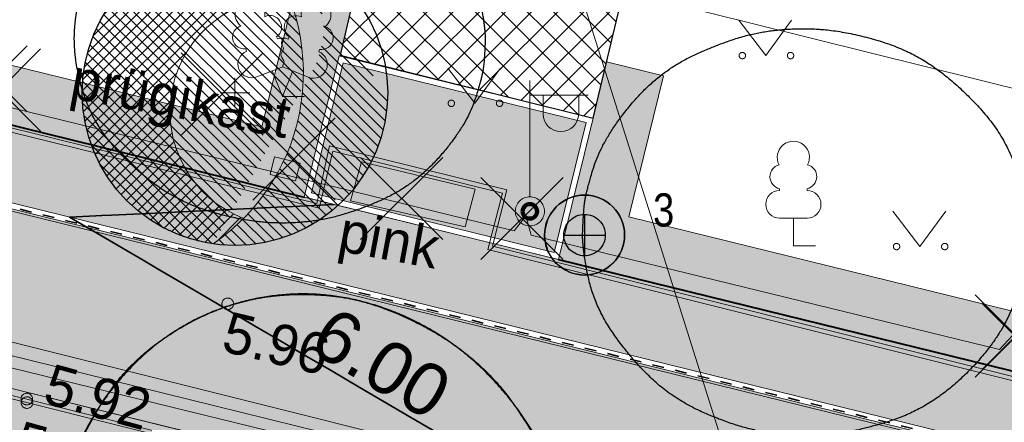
# Model space of a CAD drawing. Header units: metres. Extents: x 538891 to 1080079, y 6588829 to 13178720.
# Tile 547 of 656: x 539925.31 to 539942.25, y 6589319.44 to 6589326.36. Entities that reach past the tile are written whole.
import ezdxf

# ---------------------------------------------------------------- set-up
doc = ezdxf.new("R2010")
doc.units = ezdxf.units.M
doc.header["$LTSCALE"] = 0.4
doc.linetypes.add('#9_VIA31', pattern=[1, 0.5, -0.5])
for name, color, linetype in [('DENDRO', 7, 'Continuous'), ('GEO', 7, 'Continuous'), ('KOLDE PST', 7, 'Continuous')]:
    doc.layers.add(name, color=color, linetype=linetype)
doc.styles.add('Arial Narrow', font='ARIALN.TTF')
doc.styles.add('HK Explorer Book', font='txt')
doc.styles.add('Swis721 Lt BT', font='swissl.ttf')
doc.linetypes.add('-SK-', pattern='A,25,-0.25,-5.975415,["SK",HK Explorer Book,S=3.5,R=0,X=-5.975415,Y=-1.75],-1.274585,25,-7.5', length=65)
doc.linetypes.add('EP_KBL', pattern='A,0,[1,EP_KBL.shx,S=1,R=0,X=0,Y=-0.5],-18.999', length=18.999)
doc.linetypes.add('MP_KBL', pattern='A,0,[1,MP_KBL.shx,S=1,R=0,X=0,Y=-0.5],-18.999', length=18.999)

# ---------------------------------------------------------------- blocks, each defined once
blk = doc.blocks.new('#9_019061_PP_TL (2D)')
at = {"linetype": 'Continuous', "lineweight": 0, "true_color": 0xffdf7f}
blk.add_hatch(color=41, dxfattribs=at).paths.add_polyline_path([(540078.003, 6589286.742), (539977.647, 6589311.778), (539969.908, 6589313.555), (539852.414, 6589342.431), (539846.47, 6589343.924), (539792.574, 6589357.385), (539787.216, 6589358.722), (539640.499, 6589395.8), (539628.265, 6589398.679), (539563.853, 6589414.964), (539555.977, 6589416.819), (539478.729, 6589436.237), (539478.412, 6589434.976), (539555.642, 6589415.563), (539563.534, 6589413.704), (539630.826, 6589396.691), (539632.563, 6589396.291), (539640.055, 6589394.571), (539786.85, 6589357.474), (539792.259, 6589356.124), (539846.155, 6589342.663), (539852.104, 6589341.168), (539969.597, 6589312.292), (539977.344, 6589310.514), (540019.725, 6589299.941), (540032.932, 6589296.647), (540077.689, 6589285.481), (540077.696, 6589285.479)])
at = {"linetype": 'Continuous', "lineweight": 0, "true_color": 0xadadad}
h = blk.add_hatch(color=253, dxfattribs=at)
edge = h.paths.add_edge_path()
edge.add_line((539477.763, 6589431.943), (539486.257, 6589429.808))
edge.add_line((539486.257, 6589429.808), (539486.111, 6589429.226))
edge.add_line((539486.111, 6589429.226), (539487.565, 6589428.86))
edge.add_line((539487.565, 6589428.86), (539487.712, 6589429.442))
edge.add_line((539487.712, 6589429.442), (539555.659, 6589412.363))
edge.add_line((539555.659, 6589412.363), (539562.756, 6589410.649))
edge.add_line((539562.756, 6589410.649), (539566.807, 6589409.679))
edge.add_line((539566.807, 6589409.679), (539620.112, 6589396.202))
edge.add_arc((539619.597, 6589394.166), 2.1, -13.6535, 75.8113, ccw=False)
edge.add_line((539621.638, 6589393.67), (539620.716, 6589389.878))
edge.add_line((539620.716, 6589389.878), (539624.409, 6589388.981))
edge.add_line((539624.409, 6589388.981), (539625.313, 6589392.701))
edge.add_arc((539627.353, 6589392.205), 2.1, 75.8112, 166.3466, ccw=False)
edge.add_line((539627.868, 6589394.241), (539632.602, 6589393.044))
edge.add_line((539632.602, 6589393.044), (539643.072, 6589390.611))
edge.add_line((539643.072, 6589390.611), (539786.037, 6589354.482))
edge.add_line((539786.037, 6589354.482), (539792.301, 6589352.918))
edge.add_line((539792.301, 6589352.918), (539845.344, 6589339.67))
edge.add_line((539845.344, 6589339.67), (539851.412, 6589338.146))
edge.add_line((539851.412, 6589338.146), (539860.749, 6589335.851))
edge.add_line((539860.749, 6589335.851), (539968.699, 6589309.321))
edge.add_line((539968.699, 6589309.321), (539969.227, 6589309.197))
edge.add_line((539969.227, 6589309.197), (539974.974, 6589307.85))
edge.add_line((539974.974, 6589307.85), (539975.888, 6589307.636))
edge.add_line((539975.888, 6589307.636), (539978.942, 6589306.92))
edge.add_line((539978.942, 6589306.92), (540047.125, 6589289.911))
edge.add_arc((540046.617, 6589287.873), 2.1, -13.971, 75.9922, ccw=False)
edge.add_line((540048.655, 6589287.366), (540047.815, 6589283.99))
edge.add_line((540047.815, 6589283.99), (540051.503, 6589283.073))
edge.add_line((540051.503, 6589283.073), (540052.341, 6589286.444))
edge.add_arc((540054.379, 6589285.937), 2.1, 75.9922, 166.029, ccw=False)
edge.add_line((540054.887, 6589287.974), (540076.817, 6589282.503))
edge.add_line((540076.817, 6589282.503), (540083.44, 6589280.809))
edge.add_line((540083.44, 6589280.809), (540088.494, 6589279.535))
edge.add_arc((540094.458, 6589303.195), 24.4, 255.8537, 302.8232)
edge.add_line((540107.684, 6589282.691), (540136.951, 6589301.569))
edge.add_arc((540138.089, 6589299.804), 2.1, 48.2667, 122.8232, ccw=False)
edge.add_line((540139.487, 6589301.372), (540137.771, 6589305.668))
edge.add_line((540137.771, 6589305.668), (540106.057, 6589285.212))
edge.add_arc((540094.458, 6589303.195), 21.4, 255.8537, 302.8232, ccw=False)
edge.add_line((540089.227, 6589282.444), (540083.948, 6589283.775))
edge.add_line((540083.948, 6589283.775), (540077.664, 6589285.384))
edge.add_line((540077.664, 6589285.384), (540032.908, 6589296.55))
edge.add_line((540032.908, 6589296.55), (540019.7, 6589299.844))
edge.add_line((540019.7, 6589299.844), (539977.321, 6589310.417))
edge.add_line((539977.321, 6589310.417), (539969.574, 6589312.195))
edge.add_line((539969.574, 6589312.195), (539852.079, 6589341.071))
edge.add_line((539852.079, 6589341.071), (539846.13, 6589342.566))
edge.add_line((539846.13, 6589342.566), (539792.234, 6589356.027))
edge.add_line((539792.234, 6589356.027), (539786.826, 6589357.377))
edge.add_line((539786.826, 6589357.377), (539640.031, 6589394.474))
edge.add_line((539640.031, 6589394.474), (539632.54, 6589396.194))
edge.add_line((539632.54, 6589396.194), (539630.802, 6589396.594))
edge.add_line((539630.802, 6589396.594), (539563.511, 6589413.607))
edge.add_line((539563.511, 6589413.607), (539555.618, 6589415.466))
edge.add_line((539555.618, 6589415.466), (539478.485, 6589434.855))
edge.add_line((539478.485, 6589434.855), (539477.763, 6589431.943))
blk.add_hatch(color=253, dxfattribs=at).paths.add_polyline_path([(539930.33, 6589323.385), (539934.506, 6589322.358), (539935.055, 6589324.592), (539930.879, 6589325.618)])
h = blk.add_hatch(color=253, dxfattribs=at)
edge = h.paths.add_edge_path()
edge.add_arc((539921.29, 6589318.81), 2.1, -13.971, 76.1922, ccw=False)
edge.add_line((539923.328, 6589318.303), (539922.545, 6589315.156))
edge.add_line((539922.545, 6589315.156), (539926.233, 6589314.239))
edge.add_line((539926.233, 6589314.239), (539927.021, 6589317.407))
edge.add_arc((539929.059, 6589316.9), 2.1, 76.1922, 166.029, ccw=False)
edge.add_line((539929.56, 6589318.94), (539921.791, 6589320.849))
at = {"color": 5, "linetype": 'Continuous', "lineweight": 40, "true_color": 0x0000ff}
for p, q in [((539875.665, 6589336.716), (539930.209, 6589323.311)), ((539934.579, 6589322.237), (539969.763, 6589313.59))]:
    blk.add_line(p, q, dxfattribs=at)
at = {"color": 26, "linetype": 'Continuous', "lineweight": 9, "true_color": 0x7f1f00, "flags": 128}
for points in [[(539478.378, 6589434.84), (539555.609, 6589415.427), (539563.501, 6589413.568), (539630.793, 6589396.555), (539632.531, 6589396.155), (539640.022, 6589394.435), (539786.816, 6589357.338), (539792.225, 6589355.988), (539846.121, 6589342.527), (539852.07, 6589341.033), (539969.565, 6589312.156), (539977.312, 6589310.378), (540019.691, 6589299.806), (540032.898, 6589296.511), (540077.654, 6589285.345), (540083.938, 6589283.736), (540089.218, 6589282.406, 0.207862), (540106.079, 6589285.178), (540137.895, 6589305.701)], [(539478.412, 6589434.976), (539555.642, 6589415.563), (539563.534, 6589413.704), (539630.826, 6589396.691), (539632.563, 6589396.291), (539640.055, 6589394.571), (539786.85, 6589357.474), (539792.259, 6589356.124), (539846.155, 6589342.663), (539852.104, 6589341.168), (539969.597, 6589312.292), (539977.344, 6589310.514), (540019.725, 6589299.941), (540032.932, 6589296.647), (540077.689, 6589285.481), (540083.973, 6589283.872), (540089.252, 6589282.541, 0.207862), (540106.003, 6589285.296), (540137.819, 6589305.818)]]:
    blk.add_lwpolyline(points, format="xyb", dxfattribs=at)
at = {"color": 26, "linetype": '#9_VIA31', "lineweight": 35, "true_color": 0x7f1f00, "flags": 128}
blk.add_lwpolyline([(538967.148, 6589597.12), (538965.773, 6589591.531), (538963.436, 6589580.669, 0.090401), (538963.194, 6589573.008), (538965.83, 6589555.415, 0.276139), (538973.235, 6589546.397), (538977.322, 6589545.185), (538983.151, 6589543.647, 0.054191), (538991.031, 6589542.458), (538997.302, 6589542.197, -0.05419), (539002.245, 6589541.451), (539020.515, 6589536.63), (539037.121, 6589531.45, 0.091075), (539048.373, 6589530.086), (539075.144, 6589531.72, -0.076752), (539091.29, 6589530.226), (539160.926, 6589512.781), (539209.534, 6589500.512), (539288.549, 6589480.453, 0.019126), (539291.643, 6589479.792), (539316.116, 6589475.538), (539397.213, 6589455.141), (539432.331, 6589446.274), (539471.482, 6589436.614), (539478.395, 6589434.908), (539555.625, 6589415.495), (539563.518, 6589413.636), (539630.809, 6589396.623), (539632.547, 6589396.223), (539640.038, 6589394.503), (539786.833, 6589357.406), (539792.242, 6589356.056), (539846.138, 6589342.595), (539852.087, 6589341.1), (539969.581, 6589312.224), (539977.328, 6589310.446), (540019.708, 6589299.874), (540032.915, 6589296.579), (540077.671, 6589285.413), (540083.955, 6589283.804), (540089.235, 6589282.474, 0.207862), (540106.041, 6589285.237), (540137.857, 6589305.759)], format="xyb", dxfattribs=at)
at = {"color": 41, "linetype": 'Continuous', "lineweight": 9, "true_color": 0xffdf7f, "flags": 128}
blk.add_lwpolyline([(539640.055, 6589394.571), (539786.85, 6589357.474), (539792.259, 6589356.124), (539846.155, 6589342.663), (539852.104, 6589341.168), (539969.597, 6589312.292), (539977.344, 6589310.514), (540019.725, 6589299.941), (540032.932, 6589296.647), (540077.689, 6589285.481), (540077.696, 6589285.479), (540078.003, 6589286.742), (539977.647, 6589311.778), (539969.908, 6589313.555), (539852.414, 6589342.431), (539846.47, 6589343.924), (539792.574, 6589357.385), (539787.216, 6589358.722), (539640.499, 6589395.8)], dxfattribs=at)
at = {"color": 251, "linetype": 'Continuous', "lineweight": 9, "true_color": 0x5b5b5b, "flags": 128}
blk.add_lwpolyline([(539643.072, 6589390.611), (539786.037, 6589354.482), (539792.301, 6589352.918), (539845.344, 6589339.67), (539851.412, 6589338.146), (539860.749, 6589335.851), (539968.699, 6589309.321), (539969.227, 6589309.197), (539974.974, 6589307.85), (539975.888, 6589307.636), (539978.942, 6589306.92), (540047.125, 6589289.911, -0.414025)], format="xyb", dxfattribs=at)
blk.add_lwpolyline([(540032.908, 6589296.55), (540019.7, 6589299.844), (539977.321, 6589310.417), (539969.574, 6589312.195), (539852.079, 6589341.071), (539846.13, 6589342.566), (539792.234, 6589356.027), (539786.826, 6589357.377), (539640.031, 6589394.474)], dxfattribs=at)
at = {"color": 144, "linetype": 'Continuous', "lineweight": 9, "true_color": 0x007299, "flags": 128}
for points in [[(539930.209, 6589323.311), (539934.579, 6589322.237), (539935.176, 6589324.665), (539930.806, 6589325.739)], [(539930.33, 6589323.385), (539934.506, 6589322.358), (539935.055, 6589324.592), (539930.879, 6589325.618)]]:
    blk.add_lwpolyline(points, close=True, dxfattribs=at)
at = {"color": 5, "linetype": 'Continuous', "lineweight": 35, "true_color": 0x0000ff, "flags": 128}
blk.add_lwpolyline([(539930.722, 6589323.185), (539930.017, 6589323.151), (539929.855, 6589323.143), (539929.169, 6589323.11), (539928.813, 6589323.093), (539928.321, 6589323.069), (539927.771, 6589323.042), (539926.895, 6589323), (539926.729, 6589322.992), (539926.625, 6589322.987), (539926.171, 6589322.965), (539926.653, 6589322.683), (539927.435, 6589322.224), (539927.553, 6589322.155), (539927.695, 6589322.072), (539928.453, 6589321.627), (539928.687, 6589321.49), (539929.353, 6589321.099), (539929.68, 6589320.908), (539930.253, 6589320.571), (539930.672, 6589320.326), (539931.153, 6589320.044), (539931.553, 6589319.809), (539932.053, 6589319.516), (539932.657, 6589319.162)], dxfattribs=at)
at = {"color": 251, "linetype": 'Continuous', "lineweight": 9, "true_color": 0x5b5b5b, "flags": 128}
blk.add_lwpolyline([(539921.791, 6589320.849, -0.415048), (539923.328, 6589318.303), (539922.545, 6589315.156), (539926.233, 6589314.239), (539927.021, 6589317.407, -0.41338), (539929.56, 6589318.94)], format="xyb", close=True, dxfattribs=at)
at = {"color": 5, "true_color": 0x0000ff, "insert": (539931.301, 6589320.056), "char_height": 0.9, "attachment_point": 8, "rotation": 329.6131, "line_spacing_factor": 1.004016, "style": 'Swis721 Lt BT'}
blk.add_mtext('6.00', dxfattribs=at)
blk = doc.blocks.new('KOLDE PST TL')
at = {"color": 7}
blk.add_blockref('#9_019061_PP_TL (2D)', (0, 0), dxfattribs=at)
blk = doc.blocks.new('#13_Kolde pst HP -xref$0$likvideeritav')
at = {"color": 1, "linetype": 'Continuous', "lineweight": 25, "true_color": 0xff0000}
for p, q in [((0.707, -0.707), (-0.707, 0.707)), ((0.707, 0.707), (-0.707, -0.707))]:
    blk.add_line(p, q, dxfattribs=at)
blk = doc.blocks.new('#13_Kolde pst HP -xref$0$puu 26')
at = {"linetype": 'Continuous', "lineweight": 5, "true_color": 0x5ec967}
h = blk.add_hatch(dxfattribs=at)
h.set_pattern_fill('#13_ANSI31', color=93, style=0, pattern_type=2)
h.set_pattern_definition([(135, (-218818.79068, -2639434.54431), (-0.0942926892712, -0.0942926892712), [])])
edge = h.paths.add_edge_path()
edge.add_arc((547044.584, 6598586.707), 3.57, -55.6186, 39.1739, ccw=False)
edge.add_line((547046.6, 6598583.76), (547048.295, 6598586.71))
edge.add_arc((547046.977, 6598587.468), 1.521, 330.115, 450)
edge.add_arc((547046.977, 6598586.361), 2.628, 90, 180)
edge.add_arc((547046.977, 6598586.361), 2.628, 180, 270)
edge.add_arc((547046.977, 6598586.361), 2.628, 270, 360)
edge.add_line((547049.605, 6598586.361), (547047.351, 6598588.962))
at = {"linetype": 'Continuous', "lineweight": 5, "true_color": 0x00cc66}
h = blk.add_hatch(dxfattribs=at)
h.set_pattern_fill('#13_ANSI31_1', color=112, style=0, pattern_type=2)
h.set_pattern_definition([(45, (-218818.79068, -2639434.54431), (-0.0942926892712, 0.0942926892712), [])])
edge = h.paths.add_edge_path()
edge.add_arc((547044.584, 6598586.707), 3.57, 21.2491, 39.1739)
edge.add_arc((547046.977, 6598586.361), 2.628, 81.8007, 180)
edge.add_arc((547046.977, 6598586.361), 2.628, 180, 261.7546)
edge.add_arc((547044.584, 6598586.707), 3.57, 304.3814, 315.4139)
edge.add_arc((547047.826, 6598586.037), 1.965, 168.3315, 249.1605, ccw=False)
edge.add_arc((547047.826, 6598586.037), 1.965, 87.5025, 168.3315, ccw=False)
at = {"color": 114, "linetype": 'Continuous', "lineweight": 5, "true_color": 0x00994c}
for p, q in [((547046.977, 6598586.107), (547046.977, 6598586.615)), ((547046.723, 6598586.361), (547047.231, 6598586.361))]:
    blk.add_line(p, q, dxfattribs=at)
at = {"color": 13, "linetype": 'Continuous', "lineweight": 30, "true_color": 0xd8524f, "flags": 128}
blk.add_lwpolyline([(547049.605, 6598586.361), (547049.592, 6598586.103), (547049.554, 6598585.848), (547049.491, 6598585.598), (547049.405, 6598585.355), (547049.294, 6598585.122), (547049.162, 6598584.901), (547049.008, 6598584.694), (547048.835, 6598584.503), (547048.644, 6598584.329), (547048.437, 6598584.176), (547048.215, 6598584.043), (547047.982, 6598583.933), (547047.74, 6598583.846), (547047.489, 6598583.783), (547047.234, 6598583.746), (547046.977, 6598583.733), (547046.719, 6598583.746), (547046.464, 6598583.783), (547046.214, 6598583.846), (547045.971, 6598583.933), (547045.738, 6598584.043), (547045.517, 6598584.176), (547045.31, 6598584.329), (547045.118, 6598584.503), (547044.945, 6598584.694), (547044.792, 6598584.901), (547044.659, 6598585.122), (547044.549, 6598585.355), (547044.462, 6598585.598), (547044.399, 6598585.848), (547044.361, 6598586.103), (547044.349, 6598586.361), (547044.361, 6598586.618), (547044.399, 6598586.873), (547044.462, 6598587.124), (547044.549, 6598587.366), (547044.659, 6598587.6), (547044.792, 6598587.821), (547044.945, 6598588.028), (547045.118, 6598588.219), (547045.31, 6598588.392), (547045.517, 6598588.546), (547045.738, 6598588.678), (547045.971, 6598588.789), (547046.214, 6598588.876), (547046.464, 6598588.938), (547046.719, 6598588.976), (547046.977, 6598588.989), (547047.234, 6598588.976), (547047.489, 6598588.938), (547047.74, 6598588.876), (547047.982, 6598588.789), (547048.215, 6598588.678), (547048.437, 6598588.546), (547048.644, 6598588.392), (547048.835, 6598588.219), (547049.008, 6598588.028), (547049.162, 6598587.821), (547049.294, 6598587.6), (547049.405, 6598587.366), (547049.491, 6598587.124), (547049.554, 6598586.873), (547049.592, 6598586.618)], close=True, dxfattribs=at)
at = {"color": 112, "linetype": 'Continuous', "lineweight": 5, "true_color": 0x00cc66, "flags": 128}
for points in [[(547046.6, 6598583.76, 0.209805), (547048.117, 6598586.196, 0.209805), (547047.351, 6598588.962)], [(547047.911, 6598588.001, 0.368072), (547045.901, 6598586.435, 0.368072), (547047.126, 6598584.2)]]:
    blk.add_lwpolyline(points, format="xyb", dxfattribs=at)
blk = doc.blocks.new('#13_KOLDE TAIM (2D)')
at = {"linetype": 'Continuous', "lineweight": 0, "true_color": 0xc4f877}
for points in [[(539876.504, 6589340.13), (539877.475, 6589339.891), (539876.875, 6589337.449), (539929.477, 6589324.521), (539930.073, 6589326.949), (539931.048, 6589326.709), (539930.824, 6589325.734), (539930.806, 6589325.739), (539930.209, 6589323.311), (539875.665, 6589336.716), (539876.265, 6589339.158)], [(539935.408, 6589325.638), (539936.385, 6589325.397), (539935.789, 6589322.97), (539969.6, 6589314.66), (539969.611, 6589314.619), (539969.763, 6589313.59), (539934.579, 6589322.237), (539935.176, 6589324.665)]]:
    blk.add_hatch(color=71, dxfattribs=at).paths.add_polyline_path(points)
at = {"linetype": 'Continuous', "lineweight": 5, "true_color": 0xcc9900}
h = blk.add_hatch(dxfattribs=at)
h.set_pattern_fill('#13_ANSI37', color=42, style=0, pattern_type=2)
h.set_pattern_definition([(45, (0, 0), (-0.224506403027, 0.224506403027), []), (135, (0, 0), (-0.224506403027, -0.224506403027), [])])
h.paths.add_polyline_path([(539935.176, 6589324.667), (539935.642, 6589326.612), (539931.276, 6589327.701), (539930.828, 6589325.751)])
at = {"color": 71, "linetype": 'Continuous', "lineweight": 5, "true_color": 0xc4f877, "flags": 128}
for points in [[(539876.504, 6589340.13), (539877.475, 6589339.891), (539876.875, 6589337.449), (539929.477, 6589324.521), (539930.073, 6589326.949), (539931.048, 6589326.709), (539930.824, 6589325.734), (539930.806, 6589325.739), (539930.209, 6589323.311), (539875.665, 6589336.716), (539876.265, 6589339.158)], [(539935.408, 6589325.638), (539936.385, 6589325.397), (539935.789, 6589322.97), (539969.6, 6589314.66), (539969.611, 6589314.619), (539969.763, 6589313.59), (539934.579, 6589322.237), (539935.176, 6589324.665)]]:
    blk.add_lwpolyline(points, close=True, dxfattribs=at)
at = {"color": 42, "linetype": 'Continuous', "lineweight": 25, "true_color": 0xcc9900, "flags": 128}
blk.add_lwpolyline([(539935.176, 6589324.667), (539935.642, 6589326.612), (539931.276, 6589327.701), (539930.828, 6589325.751)], close=True, dxfattribs=at)
at = {"color": 92, "true_color": 0x00cc00}
blk.add_blockref('#13_Kolde pst HP -xref$0$puu 26', (-7117.961, -9261.256), dxfattribs=at)
at = {"color": 1, "true_color": 0xff0000}
for p in [(539924.966, 6589325.151), (539928.796, 6589325.085), (539930.031, 6589323.964), (539931.882, 6589323.287), (539933.953, 6589322.943), (539942.452, 6589320.923)]:
    blk.add_blockref('#13_Kolde pst HP -xref$0$likvideeritav', p, dxfattribs=at)
blk = doc.blocks.new('Kolde pst Taim')
at = {"color": 13, "true_color": 0xff4646}
blk.add_blockref('#13_KOLDE TAIM (2D)', (0, 0), dxfattribs=at)
blk = doc.blocks.new('#15_019061_PP_ELV-4-01_v01_Puhas$0$A$C2D7D09D12')
at = {"color": 1, "linetype": 'Continuous', "lineweight": 25, "true_color": 0xff0000}
for p, q in [((0.035, 0.035), (1.171, 1.171)), ((0.035, 1.171), (1.171, 0.035))]:
    blk.add_line(p, q, dxfattribs=at)
blk = doc.blocks.new('#15_Kolde pst ELV-3 (2D)')
at = {"color": 1, "linetype": 'Continuous', "lineweight": 25, "true_color": 0xff0000}
for p, q in [((539935.029, 6589323.013), (539935.029, 6589322.302)), ((539934.673, 6589322.658), (539935.385, 6589322.658))]:
    blk.add_line(p, q, dxfattribs=at)
at = {"color": 1, "linetype": 'Continuous', "lineweight": 25, "true_color": 0xff0000, "flags": 128}
for points in [[(539935.717, 6589322.658), (539935.714, 6589322.59), (539935.704, 6589322.523), (539935.687, 6589322.458), (539935.665, 6589322.394), (539935.636, 6589322.333), (539935.601, 6589322.275), (539935.561, 6589322.221), (539935.516, 6589322.171), (539935.466, 6589322.126), (539935.411, 6589322.086), (539935.354, 6589322.051), (539935.293, 6589322.022), (539935.229, 6589321.999), (539935.164, 6589321.983), (539935.097, 6589321.973), (539935.029, 6589321.97), (539934.962, 6589321.973), (539934.895, 6589321.983), (539934.83, 6589321.999), (539934.766, 6589322.022), (539934.705, 6589322.051), (539934.647, 6589322.086), (539934.593, 6589322.126), (539934.543, 6589322.171), (539934.498, 6589322.221), (539934.458, 6589322.275), (539934.423, 6589322.333), (539934.394, 6589322.394), (539934.371, 6589322.458), (539934.355, 6589322.523), (539934.345, 6589322.59), (539934.342, 6589322.658), (539934.345, 6589322.725), (539934.355, 6589322.792), (539934.371, 6589322.857), (539934.394, 6589322.921), (539934.423, 6589322.982), (539934.458, 6589323.04), (539934.498, 6589323.094), (539934.543, 6589323.144), (539934.593, 6589323.189), (539934.647, 6589323.229), (539934.705, 6589323.264), (539934.766, 6589323.293), (539934.83, 6589323.316), (539934.895, 6589323.332), (539934.962, 6589323.342), (539935.029, 6589323.345), (539935.097, 6589323.342), (539935.164, 6589323.332), (539935.229, 6589323.316), (539935.293, 6589323.293), (539935.354, 6589323.264), (539935.411, 6589323.229), (539935.466, 6589323.189), (539935.516, 6589323.144), (539935.561, 6589323.094), (539935.601, 6589323.04), (539935.636, 6589322.982), (539935.665, 6589322.921), (539935.687, 6589322.857), (539935.704, 6589322.792), (539935.714, 6589322.725)], [(539935.385, 6589322.658), (539935.384, 6589322.623), (539935.378, 6589322.588), (539935.37, 6589322.554), (539935.358, 6589322.521), (539935.343, 6589322.49), (539935.325, 6589322.46), (539935.305, 6589322.432), (539935.281, 6589322.406), (539935.255, 6589322.382), (539935.227, 6589322.362), (539935.197, 6589322.344), (539935.166, 6589322.329), (539935.133, 6589322.317), (539935.099, 6589322.308), (539935.064, 6589322.303), (539935.029, 6589322.302), (539934.994, 6589322.303), (539934.96, 6589322.308), (539934.926, 6589322.317), (539934.893, 6589322.329), (539934.862, 6589322.344), (539934.832, 6589322.362), (539934.804, 6589322.382), (539934.778, 6589322.406), (539934.754, 6589322.432), (539934.733, 6589322.46), (539934.715, 6589322.49), (539934.701, 6589322.521), (539934.689, 6589322.554), (539934.68, 6589322.588), (539934.675, 6589322.623), (539934.673, 6589322.658), (539934.675, 6589322.692), (539934.68, 6589322.727), (539934.689, 6589322.761), (539934.701, 6589322.794), (539934.715, 6589322.825), (539934.733, 6589322.855), (539934.754, 6589322.883), (539934.778, 6589322.909), (539934.804, 6589322.933), (539934.832, 6589322.953), (539934.862, 6589322.971), (539934.893, 6589322.986), (539934.926, 6589322.998), (539934.96, 6589323.007), (539934.994, 6589323.012), (539935.029, 6589323.013), (539935.064, 6589323.012), (539935.099, 6589323.007), (539935.133, 6589322.998), (539935.166, 6589322.986), (539935.197, 6589322.971), (539935.227, 6589322.953), (539935.255, 6589322.933), (539935.281, 6589322.909), (539935.305, 6589322.883), (539935.325, 6589322.855), (539935.343, 6589322.825), (539935.358, 6589322.794), (539935.37, 6589322.761), (539935.378, 6589322.727), (539935.384, 6589322.692)], [(539935.385, 6589322.658), (539935.384, 6589322.623), (539935.378, 6589322.588), (539935.37, 6589322.554), (539935.358, 6589322.521), (539935.343, 6589322.49), (539935.325, 6589322.46), (539935.305, 6589322.432), (539935.281, 6589322.406), (539935.255, 6589322.382), (539935.227, 6589322.362), (539935.197, 6589322.344), (539935.166, 6589322.329), (539935.133, 6589322.317), (539935.099, 6589322.308), (539935.064, 6589322.303), (539935.029, 6589322.302), (539934.994, 6589322.303), (539934.96, 6589322.308), (539934.926, 6589322.317), (539934.893, 6589322.329), (539934.862, 6589322.344), (539934.832, 6589322.362), (539934.804, 6589322.382), (539934.778, 6589322.406), (539934.754, 6589322.432), (539934.733, 6589322.46), (539934.715, 6589322.49), (539934.701, 6589322.521), (539934.689, 6589322.554), (539934.68, 6589322.588), (539934.675, 6589322.623), (539934.673, 6589322.658), (539934.675, 6589322.692), (539934.68, 6589322.727), (539934.689, 6589322.761), (539934.701, 6589322.794), (539934.715, 6589322.825), (539934.733, 6589322.855), (539934.754, 6589322.883), (539934.778, 6589322.909), (539934.804, 6589322.933), (539934.832, 6589322.953), (539934.862, 6589322.971), (539934.893, 6589322.986), (539934.926, 6589322.998), (539934.96, 6589323.007), (539934.994, 6589323.012), (539935.029, 6589323.013), (539935.064, 6589323.012), (539935.099, 6589323.007), (539935.133, 6589322.998), (539935.166, 6589322.986), (539935.197, 6589322.971), (539935.227, 6589322.953), (539935.255, 6589322.933), (539935.281, 6589322.909), (539935.305, 6589322.883), (539935.325, 6589322.855), (539935.343, 6589322.825), (539935.358, 6589322.794), (539935.37, 6589322.761), (539935.378, 6589322.727), (539935.384, 6589322.692)]]:
    blk.add_lwpolyline(points, close=True, dxfattribs=at)
blk.add_lwpolyline([(539935.717, 6589322.658, 0.414214), (539935.029, 6589323.345, 0.414214), (539934.342, 6589322.658, 0.414214), (539935.029, 6589321.97, 0.414214), (539935.717, 6589322.658)], format="xyb", close=True, dxfattribs=at)
at = {"color": 7}
for p in [(539924.272, 6589324.743), (539941.833, 6589320.312)]:
    blk.add_blockref('#15_019061_PP_ELV-4-01_v01_Puhas$0$A$C2D7D09D12', p, dxfattribs=at)
blk = doc.blocks.new('Kolde pst EL')
at = {"color": 13, "true_color": 0xff4646}
blk.add_blockref('#15_Kolde pst ELV-3 (2D)', (0, 0), dxfattribs=at)
blk = doc.blocks.new('MEPOST')
at = {"color": 7, "linetype": 'Continuous', "lineweight": 9, "flags": 128}
blk.add_lwpolyline([(0.5, 0), (0.498, -0.049), (0.49, -0.098), (0.478, -0.145), (0.462, -0.191), (0.441, -0.236), (0.416, -0.278), (0.387, -0.317), (0.354, -0.354), (0.317, -0.387), (0.278, -0.416), (0.236, -0.441), (0.191, -0.462), (0.145, -0.478), (0.098, -0.49), (0.049, -0.498), (0, -0.5), (-0.049, -0.498), (-0.098, -0.49), (-0.145, -0.478), (-0.191, -0.462), (-0.236, -0.441), (-0.278, -0.416), (-0.317, -0.387), (-0.354, -0.354), (-0.387, -0.317), (-0.416, -0.278), (-0.441, -0.236), (-0.462, -0.191), (-0.478, -0.145), (-0.49, -0.098), (-0.498, -0.049), (-0.5, 0), (-0.498, 0.049), (-0.49, 0.098), (-0.478, 0.145), (-0.462, 0.191), (-0.441, 0.236), (-0.416, 0.278), (-0.387, 0.317), (-0.354, 0.354), (-0.317, 0.387), (-0.278, 0.416), (-0.236, 0.441), (-0.191, 0.462), (-0.145, 0.478), (-0.098, 0.49), (-0.049, 0.498), (0, 0.5), (0.049, 0.498), (0.098, 0.49), (0.145, 0.478), (0.191, 0.462), (0.236, 0.441), (0.278, 0.416), (0.317, 0.387), (0.354, 0.354), (0.387, 0.317), (0.416, 0.278), (0.441, 0.236), (0.462, 0.191), (0.478, 0.145), (0.49, 0.098), (0.498, 0.049)], close=True, dxfattribs=at)
at = {"color": 252, "linetype": 'Continuous', "lineweight": 120, "true_color": 0x888888, "flags": 128}
blk.add_lwpolyline([(-0.25, 0, 0.414214), (0, -0.25, 0.414214), (0.25, 0, 0.414214), (0, 0.25, 0.414214)], format="xyb", close=True, dxfattribs=at)
blk = doc.blocks.new('VAPOST')
at = {"color": 7, "linetype": 'Continuous', "lineweight": 9}
for p, q in [((0, 0.5), (0, 4.5)), ((0, 4), (2, 4)), ((0.453, 3.358), (0.453, 4)), ((1.679, 3.358), (1.679, 4))]:
    blk.add_line(p, q, dxfattribs=at)
blk.add_arc((1.066, 3.358), 0.613, 180, 0, dxfattribs=at)
blk = doc.blocks.new('LEHTP1')
at = {"color": 252, "linetype": 'Continuous', "lineweight": 9, "true_color": 0x888888}
for p, q in [((-0.48, 1.96), (-0.48, 1.9)), ((0.48, 1.96), (0.48, 1.9)), ((0.48, 0.95), (-0.48, 0.95)), ((0, 0), (0, 0.95)), ((0.76, 0), (0, 0))]:
    blk.add_line(p, q, dxfattribs=at)
for centre, radius, start, end in [((0, 3.04), 0.554, 332.5799, 207.4201), ((-0.38, 2.375), 0.425, 105.2441, 257.079), ((0.38, 2.375), 0.425, 282.921, 74.7559), ((-0.475, 1.425), 0.475, 90, 270), ((0.475, 1.425), 0.475, 270, 90)]:
    blk.add_arc(centre, radius, start, end, dxfattribs=at)
blk = doc.blocks.new('LEHTP2')
at = {"color": 252, "linetype": 'Continuous', "lineweight": 9, "true_color": 0x888888}
for p, q in [((-0.17, 1.98), (-0.2, 2.05)), ((0.2, 1.97), (0.23, 2.05)), ((-1.23, 1.56), (-1.26, 1.64)), ((1.25, 1.54), (1.28, 1.62)), ((-0.88, 0.67), (0.01, 1.02)), ((0.01, 1.02), (0.89, 0.66)), ((0, 0), (-0.35, 0.88)), ((0, 0), (0.36, 0.88)), ((0.76, 0), (0, 0))]:
    blk.add_line(p, q, dxfattribs=at)
at = {"color": 252, "linetype": 'Continuous', "lineweight": 9, "true_color": 0x888888, "flags": 128}
blk.add_lwpolyline([(0.01, 2.01), (-0.03, 1.86), (-0.03, 1.82), (-0.01, 1.76), (0.03, 1.69), (0.04, 1.65), (0.01, 1.58), (-0.04, 1.48), (-0.05, 1.43), (-0.04, 1.4), (-0.02, 1.34), (0.05, 1.22), (0.06, 1.18), (0.05, 1.14), (0.02, 1.07), (0.01, 1.02)], dxfattribs=at)
at = {"color": 252, "linetype": 'Continuous', "lineweight": 9, "true_color": 0x888888}
for centre, radius, start, end in [((-1.114, 2.828), 0.512, 111.5027, 232.5173), ((-1.114, 2.828), 0.512, 350.4856, 111.5002), ((1.158, 2.811), 0.512, 67.6168, 188.6314), ((1.158, 2.811), 0.512, 306.5997, 67.6143), ((-0.429, 2.384), 0.403, 305.1345, 116.705), ((0.465, 2.377), 0.403, 62.412, 233.9825), ((-1.312, 2.036), 0.403, 106.2979, 277.8684), ((1.344, 2.015), 0.403, 261.2486, 72.8191), ((0.008, 1.535), 0.475, 66.7655, 111.5015), ((-1.053, 1.117), 0.475, 111.5014, 291.5004), ((1.07, 1.101), 0.475, 247.6166, 67.6155)]:
    blk.add_arc(centre, radius, start, end, dxfattribs=at)
blk = doc.blocks.new('MURU')
at = {"color": 7, "linetype": 'Continuous', "lineweight": 9}
for p, q in [((-0.927, 1.213), (0, 0)), ((0, 0), (0.891, 1.213))]:
    blk.add_line(p, q, dxfattribs=at)
for points in [[(-0.908, 0.028), (-0.901, 0.057), (-0.859, 0.099), (-0.802, 0.114), (-0.745, 0.099), (-0.703, 0.057), (-0.688, 0), (-0.703, -0.057), (-0.745, -0.099), (-0.802, -0.114), (-0.859, -0.099), (-0.901, -0.057), (-0.916, 0), (-0.908, 0.028)], [(0.749, 0.028), (0.757, 0.057), (0.799, 0.099), (0.856, 0.114), (0.912, 0.099), (0.954, 0.057), (0.969, 0), (0.954, -0.057), (0.912, -0.099), (0.856, -0.114), (0.799, -0.099), (0.757, -0.057), (0.742, 0), (0.749, 0.028)]]:
    blk.add_open_spline(points, degree=2, dxfattribs=at)

msp = doc.modelspace()

# ---------------------------------------------------------------- linework, layer by layer
at = {"layer": 'DENDRO', "color": 82, "linetype": 'Continuous', "lineweight": 25, "true_color": 0x33cc00}
for points, knots in [([(539926.2584, 6589326.1849), (539926.2571, 6589326.1597), (539926.2557, 6589326.1345), (539926.2361, 6589325.6622), (539926.5604, 6589324.609), (539927.2655, 6589323.802), (539928.0813, 6589323.2101), (539929.16, 6589322.894), (539930.0777, 6589322.8452), (539930.9608, 6589323.0036), (539932.1213, 6589323.5196), (539932.9968, 6589324.5433), (539933.279, 6589325.3948), (539933.314, 6589325.8083), (539933.3255, 6589326.2241), (539933.1392, 6589327.1055), (539932.5632, 6589327.9286), (539932.0024, 6589328.4376), (539931.0813, 6589328.9569), (539929.9531, 6589329.1502), (539929.0414, 6589329.0934), (539927.7783, 6589328.698), (539926.7304, 6589327.7109), (539926.2959, 6589326.7055), (539926.2611, 6589326.2353), (539926.2597, 6589326.2101), (539926.2584, 6589326.1849)], [0, 0, 0, 0.0025317, 0.0025317, 0.0499093, 0.097287, 0.1446646, 0.1920422, 0.2394199, 0.2867975, 0.3341751, 0.3815528, 0.4289304, 0.476308, 0.5236857, 0.5710633, 0.6184409, 0.6658186, 0.7131962, 0.7605738, 0.8079515, 0.8553291, 0.9027067, 0.9500844, 0.997462, 0.997462, 1, 1, 1]), ([(539942.6401, 6589322.5014), (539942.6416, 6589322.5295), (539942.6431, 6589322.5577), (539942.6652, 6589323.0856), (539942.3161, 6589324.2622), (539941.5543, 6589325.1629), (539940.6721, 6589325.8229), (539939.5049, 6589326.1743), (539938.5114, 6589326.227), (539937.555, 6589326.0484), (539936.2977, 6589325.4694), (539935.3479, 6589324.3235), (539935.0408, 6589323.3713), (539935.0021, 6589322.9091), (539934.9889, 6589322.4442), (539935.1889, 6589321.4595), (539935.8109, 6589320.5405), (539936.572, 6589319.8228), (539937.6597, 6589319.3494), (539938.6345, 6589319.18), (539939.6216, 6589319.2452), (539940.9899, 6589319.6896), (539942.1263, 6589320.7948), (539942.5985, 6589321.9194), (539942.6371, 6589322.445), (539942.6386, 6589322.4732), (539942.6401, 6589322.5014)], [0, 0, 0, 0.0025317, 0.0025317, 0.0499093, 0.097287, 0.1446646, 0.1920422, 0.2394199, 0.2867975, 0.3341751, 0.3815528, 0.4289304, 0.476308, 0.5236857, 0.5710633, 0.6184409, 0.6658186, 0.7131962, 0.7605738, 0.8079514, 0.8553291, 0.9027067, 0.9500843, 0.997462, 0.997462, 1, 1, 1])]:
    msp.add_open_spline(points, degree=2, knots=knots, dxfattribs=at)
at = {"layer": 'DENDRO', "color": 5, "linetype": 'Continuous', "lineweight": 25, "true_color": 0x0000ff}
msp.add_open_spline([(539927.2472, 6589313.2987), (539926.3796, 6589314.2754), (539925.7234, 6589316.8716), (539926.3219, 6589319.415), (539928.0147, 6589321.224), (539930.3484, 6589321.8139), (539932.6976, 6589321.0266), (539934.4327, 6589319.0731), (539935.089, 6589316.4769), (539934.4905, 6589313.9335), (539932.7976, 6589312.1246), (539930.464, 6589311.5347), (539928.1148, 6589312.3219), (539927.2472, 6589313.2987)], degree=2, dxfattribs=at)
msp.add_open_spline([(539929.1816, 6589321.5189), (539929.1465, 6589321.51), (539929.1113, 6589321.5012), (539928.4561, 6589321.3274), (539927.1496, 6589320.4426), (539926.3403, 6589319.1478), (539925.8724, 6589317.7946), (539925.8927, 6589316.2032), (539926.2117, 6589314.9427), (539926.7998, 6589313.8168), (539927.9947, 6589312.4678), (539929.7652, 6589311.7191), (539931.0503, 6589311.699), (539932.0488, 6589311.903), (539933.3351, 6589312.6134), (539934.2207, 6589313.7406), (539934.6823, 6589314.7141), (539935.0065, 6589316.1787), (539934.7972, 6589317.785), (539934.3361, 6589318.9925), (539933.2633, 6589320.5313), (539931.4706, 6589321.5285), (539929.9106, 6589321.689), (539929.2518, 6589321.5367), (539929.2167, 6589321.5278), (539929.1816, 6589321.5189)], degree=2, knots=[0, 0, 0, 0.0026576, 0.0026576, 0.0523915, 0.1021254, 0.1518593, 0.2015932, 0.2513271, 0.3010611, 0.350795, 0.4005289, 0.4502628, 0.4999967, 0.5497306, 0.5994645, 0.6491984, 0.6989323, 0.7486662, 0.7984001, 0.848134, 0.897868, 0.9476019, 0.9973358, 0.9973358, 1, 1, 1], dxfattribs=at)
at = {"layer": 'GEO', "color": 8, "linetype": 'Continuous', "lineweight": 9, "true_color": 0x7d7d7d}
msp.add_line((539939.256, 6589313.198), (539932.6759, 6589334.0737), dxfattribs=at)
at = {"layer": 'GEO', "color": 8, "linetype": '-SK-', "lineweight": 9, "true_color": 0x7d7d7d, "flags": 128}
msp.add_lwpolyline([(539919.1256, 6589330.9677), (539946.5376, 6589324.1496), (539970.5113, 6589318.8776)], dxfattribs=at)
at = {"layer": 'GEO', "color": 8, "linetype": 'MP_KBL', "lineweight": 9, "true_color": 0x7d7d7d, "flags": 128}
msp.add_lwpolyline([(539915.5066, 6589327.2572), (539916.0137, 6589327.1327), (539916.3059, 6589327.4391), (539916.3696, 6589327.0608), (539924.6243, 6589324.9448), (539924.879, 6589325.31), (539924.9148, 6589324.9092), (539933.8158, 6589322.7326), (539934.0197, 6589322.987), (539934.1085, 6589322.657), (539942.164, 6589320.6878), (539942.4607, 6589321.0118), (539942.5589, 6589320.6469), (539953.176, 6589318.009), (539953.644, 6589318.2668), (539953.768, 6589317.785), (539962.345, 6589315.292), (539966.933, 6589314.874), (539967.0687, 6589314.9425), (539967.485, 6589314.685), (539968.943, 6589314.334), (539969.108, 6589314.378), (539977.703, 6589312.185), (539984.117, 6589310.762), (539985.8157, 6589310.2981), (539986.336, 6589310.006), (539986.608, 6589309.734), (539993.526, 6589308.402), (539999.2458, 6589306.9919)], dxfattribs=at)
at = {"layer": 'GEO', "color": 8, "linetype": 'Continuous', "lineweight": 9, "true_color": 0x7d7d7d, "flags": 128}
for points in [[(539969.77, 6589313.417), (539963.785, 6589314.882), (539953.323, 6589317.487), (539942.792, 6589320.055), (539933.365, 6589322.409), (539933.618, 6589323.379), (539930.699, 6589324.099), (539930.462, 6589323.122), (539925.867, 6589324.256), (539915.5146, 6589326.8085)], [(539969.7864, 6589313.4841), (539963.8016, 6589314.949), (539953.3395, 6589317.554), (539942.8085, 6589320.122), (539933.443, 6589322.465), (539933.692, 6589323.438), (539930.641, 6589324.192), (539930.423, 6589323.2), (539925.887, 6589324.322), (539915.5976, 6589326.859)], [(539930.135, 6589323.895), (539930.0589, 6589323.5874), (539929.62, 6589323.696), (539929.6961, 6589324.0036), (539930.135, 6589323.895)], [(539931.191, 6589323.917), (539931.002, 6589323.244), (539932.974, 6589322.797), (539933.145, 6589323.445), (539931.191, 6589323.917)], [(539969.0553, 6589309.1136), (539962.85, 6589310.599), (539950.994, 6589313.462), (539943.698, 6589315.279), (539934.323, 6589317.548), (539925.438, 6589319.776), (539909.252, 6589323.721)], [(539909.253, 6589323.796), (539925.436, 6589319.837), (539934.288, 6589317.63), (539943.735, 6589315.34), (539951.001, 6589313.554), (539962.876, 6589310.669), (539969.098, 6589309.186)]]:
    msp.add_lwpolyline(points, dxfattribs=at)
at = {"layer": 'GEO', "color": 8, "linetype": 'EP_KBL', "lineweight": 9, "true_color": 0x7d7d7d, "flags": 128}
for points in [[(540022.7265, 6589175.3277), (540017.4715, 6589185.4052), (540012.489, 6589191.3675), (539999.6975, 6589218.4002), (539993.5188, 6589230.1427), (539970.3086, 6589272.2645), (539967.7872, 6589277.7134), (539966.4729, 6589286.1888), (539963.5581, 6589307.4319), (539963.2499, 6589311.3217), (539957.7113, 6589312.7016), (539950.8872, 6589314.3882), (539910.4799, 6589324.4872)], [(540022.6592, 6589175.2946), (540017.4088, 6589185.3633), (540012.4253, 6589191.3267), (539999.6303, 6589218.3667), (539993.4528, 6589230.1071), (539970.2416, 6589272.2306), (539967.7145, 6589277.6921), (539966.3986, 6589286.1786), (539963.4836, 6589307.4238), (539963.1855, 6589311.1852), (539957.6738, 6589312.5564), (539950.8486, 6589314.2433), (539910.1284, 6589324.2935)], [(540022.5919, 6589175.2614), (540017.3461, 6589185.3213), (540012.3616, 6589191.286), (539999.5632, 6589218.3332), (539993.3867, 6589230.0715), (539970.1747, 6589272.1967), (539967.6417, 6589277.6708), (539966.3243, 6589286.1684), (539963.409, 6589307.4157), (539963.1211, 6589311.0487), (539957.6362, 6589312.4112), (539950.81, 6589314.0983), (539913.8487, 6589323.1423), (539912.438, 6589317.9604), (539907.2254, 6589298.813), (539899.3272, 6589294.4348)]]:
    msp.add_lwpolyline(points, dxfattribs=at)
at = {"layer": 'GEO', "color": 8, "linetype": 'Continuous', "lineweight": 9, "true_color": 0x7d7d7d, "flags": 128}
for points in [[(539928.992, 6589321.475), (539928.9915, 6589321.4652), (539928.9901, 6589321.4555), (539928.9877, 6589321.446), (539928.9844, 6589321.4367), (539928.9802, 6589321.4279), (539928.9751, 6589321.4194), (539928.9693, 6589321.4116), (539928.9627, 6589321.4043), (539928.9554, 6589321.3977), (539928.9476, 6589321.3919), (539928.9391, 6589321.3868), (539928.9303, 6589321.3826), (539928.921, 6589321.3793), (539928.9115, 6589321.3769), (539928.9018, 6589321.3755), (539928.892, 6589321.375), (539928.8822, 6589321.3755), (539928.8725, 6589321.3769), (539928.863, 6589321.3793), (539928.8537, 6589321.3826), (539928.8449, 6589321.3868), (539928.8364, 6589321.3919), (539928.8286, 6589321.3977), (539928.8213, 6589321.4043), (539928.8147, 6589321.4116), (539928.8089, 6589321.4194), (539928.8038, 6589321.4279), (539928.7996, 6589321.4367), (539928.7963, 6589321.446), (539928.7939, 6589321.4555), (539928.7925, 6589321.4652), (539928.792, 6589321.475), (539928.7925, 6589321.4848), (539928.7939, 6589321.4945), (539928.7963, 6589321.504), (539928.7996, 6589321.5133), (539928.8038, 6589321.5221), (539928.8089, 6589321.5306), (539928.8147, 6589321.5384), (539928.8213, 6589321.5457), (539928.8286, 6589321.5523), (539928.8364, 6589321.5581), (539928.8449, 6589321.5632), (539928.8537, 6589321.5674), (539928.863, 6589321.5707), (539928.8725, 6589321.5731), (539928.8822, 6589321.5745), (539928.892, 6589321.575), (539928.9018, 6589321.5745), (539928.9115, 6589321.5731), (539928.921, 6589321.5707), (539928.9303, 6589321.5674), (539928.9391, 6589321.5632), (539928.9476, 6589321.5581), (539928.9554, 6589321.5523), (539928.9627, 6589321.5457), (539928.9693, 6589321.5384), (539928.9751, 6589321.5306), (539928.9802, 6589321.5221), (539928.9844, 6589321.5133), (539928.9877, 6589321.504), (539928.9901, 6589321.4945), (539928.9915, 6589321.4848)], [(539925.536, 6589319.837), (539925.5355, 6589319.8272), (539925.5341, 6589319.8175), (539925.5317, 6589319.808), (539925.5284, 6589319.7987), (539925.5242, 6589319.7899), (539925.5191, 6589319.7814), (539925.5133, 6589319.7736), (539925.5067, 6589319.7663), (539925.4994, 6589319.7597), (539925.4916, 6589319.7539), (539925.4831, 6589319.7488), (539925.4743, 6589319.7446), (539925.465, 6589319.7413), (539925.4555, 6589319.7389), (539925.4458, 6589319.7375), (539925.436, 6589319.737), (539925.4262, 6589319.7375), (539925.4165, 6589319.7389), (539925.407, 6589319.7413), (539925.3977, 6589319.7446), (539925.3889, 6589319.7488), (539925.3804, 6589319.7539), (539925.3726, 6589319.7597), (539925.3653, 6589319.7663), (539925.3587, 6589319.7736), (539925.3529, 6589319.7814), (539925.3478, 6589319.7899), (539925.3436, 6589319.7987), (539925.3403, 6589319.808), (539925.3379, 6589319.8175), (539925.3365, 6589319.8272), (539925.336, 6589319.837), (539925.3365, 6589319.8468), (539925.3379, 6589319.8565), (539925.3403, 6589319.866), (539925.3436, 6589319.8753), (539925.3478, 6589319.8841), (539925.3529, 6589319.8926), (539925.3587, 6589319.9004), (539925.3653, 6589319.9077), (539925.3726, 6589319.9143), (539925.3804, 6589319.9201), (539925.3889, 6589319.9252), (539925.3977, 6589319.9294), (539925.407, 6589319.9327), (539925.4165, 6589319.9351), (539925.4262, 6589319.9365), (539925.436, 6589319.937), (539925.4458, 6589319.9365), (539925.4555, 6589319.9351), (539925.465, 6589319.9327), (539925.4743, 6589319.9294), (539925.4831, 6589319.9252), (539925.4916, 6589319.9201), (539925.4994, 6589319.9143), (539925.5067, 6589319.9077), (539925.5133, 6589319.9004), (539925.5191, 6589319.8926), (539925.5242, 6589319.8841), (539925.5284, 6589319.8753), (539925.5317, 6589319.866), (539925.5341, 6589319.8565), (539925.5355, 6589319.8468)], [(539925.538, 6589319.776), (539925.5375, 6589319.7662), (539925.5361, 6589319.7565), (539925.5337, 6589319.747), (539925.5304, 6589319.7377), (539925.5262, 6589319.7289), (539925.5211, 6589319.7204), (539925.5153, 6589319.7126), (539925.5087, 6589319.7053), (539925.5014, 6589319.6987), (539925.4936, 6589319.6929), (539925.4851, 6589319.6878), (539925.4763, 6589319.6836), (539925.467, 6589319.6803), (539925.4575, 6589319.6779), (539925.4478, 6589319.6765), (539925.438, 6589319.676), (539925.4282, 6589319.6765), (539925.4185, 6589319.6779), (539925.409, 6589319.6803), (539925.3997, 6589319.6836), (539925.3909, 6589319.6878), (539925.3824, 6589319.6929), (539925.3746, 6589319.6987), (539925.3673, 6589319.7053), (539925.3607, 6589319.7126), (539925.3549, 6589319.7204), (539925.3498, 6589319.7289), (539925.3456, 6589319.7377), (539925.3423, 6589319.747), (539925.3399, 6589319.7565), (539925.3385, 6589319.7662), (539925.338, 6589319.776), (539925.3385, 6589319.7858), (539925.3399, 6589319.7955), (539925.3423, 6589319.805), (539925.3456, 6589319.8143), (539925.3498, 6589319.8231), (539925.3549, 6589319.8316), (539925.3607, 6589319.8394), (539925.3673, 6589319.8467), (539925.3746, 6589319.8533), (539925.3824, 6589319.8591), (539925.3909, 6589319.8642), (539925.3997, 6589319.8684), (539925.409, 6589319.8717), (539925.4185, 6589319.8741), (539925.4282, 6589319.8755), (539925.438, 6589319.876), (539925.4478, 6589319.8755), (539925.4575, 6589319.8741), (539925.467, 6589319.8717), (539925.4763, 6589319.8684), (539925.4851, 6589319.8642), (539925.4936, 6589319.8591), (539925.5014, 6589319.8533), (539925.5087, 6589319.8467), (539925.5153, 6589319.8394), (539925.5211, 6589319.8316), (539925.5262, 6589319.8231), (539925.5304, 6589319.8143), (539925.5337, 6589319.805), (539925.5361, 6589319.7955), (539925.5375, 6589319.7858)]]:
    msp.add_lwpolyline(points, close=True, dxfattribs=at)

# ---------------------------------------------------------------- block references
at = {"layer": 'GEO', "color": 8, "true_color": 0x7d7d7d, "xscale": 0.5, "yscale": 0.5, "zscale": 0.5}
for name, p in [('VAPOST', (539924.916, 6589325.2655)), ('LEHTP2', (539929.832, 6589325.041)), ('MURU', (539938.1439, 6589325.7438)), ('MURU', (539933.1392, 6589324.9229)), ('VAPOST', (539934.088, 6589323.0647)), ('LEHTP1', (539938.62, 6589322.474)), ('MEPOST', (539934.088, 6589323.0647)), ('MURU', (539940.7956, 6589322.4599))]:
    msp.add_blockref(name, p, dxfattribs=at)
at = {"layer": 'KOLDE PST', "color": 7}
for name in ['KOLDE PST TL', 'Kolde pst Taim', 'Kolde pst EL']:
    msp.add_blockref(name, (0, 0), dxfattribs=at)

# ---------------------------------------------------------------- texts
at = {"layer": 'DENDRO', "color": 250, "true_color": 0x333333, "insert": (539936.2077, 6589323.3751), "char_height": 0.5708, "width": 1.036611, "attachment_point": 1, "line_spacing_factor": 2.63829, "style": 'Arial Narrow'}
msp.add_mtext('3', dxfattribs=at)
at = {"layer": 'GEO', "color": 8, "true_color": 0x7d7d7d, "char_height": 0.7, "line_spacing_factor": 0.25, "style": 'HK Explorer Book'}
for s, insert, attachment_point, rotation in [('prügikast', (539928.0646, 6589324.9101), 5, 349.48857), ('pink', (539931.6493, 6589322.4747), 5, 349.48857), (' 5.96', (539928.5037, 6589320.7204), 7, 346.42695), (' 5.92', (539925.436, 6589319.837), 7, 344.63284), (' 5.93', (539924.912, 6589318.857), 7, 344.28373)]:
    msp.add_mtext(s, dxfattribs=dict(at, insert=insert, attachment_point=attachment_point, rotation=rotation))

doc.saveas('drawing.dxf')
